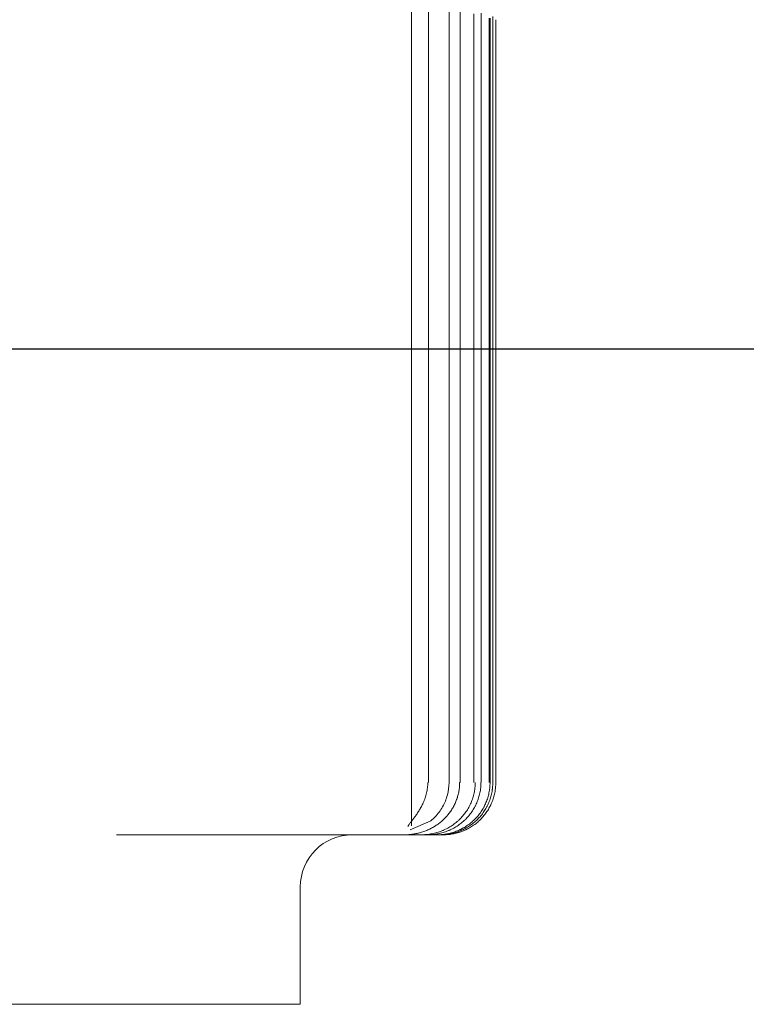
# Model space of a CAD drawing. Header units: millimetres. Extents: x 25069 to 61396, y 8621 to 21558.
# Tile 272 of 656: x 35894 to 36006, y 15746 to 15897. Entities that reach past the tile are written whole.
import ezdxf

# ---------------------------------------------------------------- set-up
doc = ezdxf.new("R2010")
doc.units = ezdxf.units.MM
doc.layers.add('10', color=7, linetype='Continuous')
doc.layers.add('dim', color=84, linetype='Continuous', lineweight=9)
doc.dimstyles.get("Standard").update_dxf_attribs({"dimtxt": 15, "dimasz": 5, "dimexe": 8, "dimexo": 5, "dimgap": 3, "dimtad": 0, "dimzin": 0, "dimdsep": 46, "dimtxsty": 'Standard', "dimblk": 'CLOSEDBLANK', "dimcen": 2, "dimclrd": 4, "dimclre": 3, "dimadec": 0, "dimazin": 0, "dimtfac": 1, "dimtofl": 0, "dimtmove": 0, "dimatfit": 3, "dimldrblk": 'CLOSEDBLANK', "dimfxl": 0, "dimtolj": 1, "dimtzin": 0, "dimarcsym": 0})

# ---------------------------------------------------------------- blocks, each defined once
blk = doc.blocks.new('_ClosedBlank')
at = {"color": 0, "linetype": 'ByBlock', "lineweight": -2}
for p, q in [((-1, 0.167), (0, 0)), ((-1, 0.167), (-1, -0.167)), ((0, 0), (-1, -0.167))]:
    blk.add_line(p, q, dxfattribs=at)
blk = doc.blocks.new('*D24')
at = {"layer": 'Defpoints', "color": 0, "lineweight": 18}
for p in [(35713.27, 16811.23), (36314.83, 16811.23), (35628.77, 15846.23)]:
    blk.add_point(p, dxfattribs=at)
at = {"layer": 'dim', "color": 3, "lineweight": -2}
for p, q in [((35733.27, 16811.23), (36334.83, 16811.23)), ((35648.77, 15846.23), (36334.83, 15846.23))]:
    blk.add_line(p, q, dxfattribs=at)
at = {"layer": 'dim', "color": 4, "lineweight": -3}
for p, q in [((36314.83, 16801.23), (36314.83, 16592.07)), ((36314.83, 15856.23), (36314.83, 16065.4))]:
    blk.add_line(p, q, dxfattribs=at)
at = {"layer": 'dim', "color": 4, "lineweight": -3, "xscale": 10, "yscale": 10, "zscale": 10}
for p, rotation in [((36314.83, 16811.23), 90), ((36314.83, 15846.23), 270)]:
    blk.add_blockref('_ClosedBlank', p, dxfattribs=dict(at, rotation=rotation))
at = {"layer": 'dim', "color": 0, "lineweight": 18, "insert": (36314.83, 16328.73), "char_height": 100, "attachment_point": 5, "rotation": 90}
blk.add_mtext('\\A1;965.00', dxfattribs=at)

msp = doc.modelspace()

# ---------------------------------------------------------------- linework, layer by layer
at = {"layer": '10', "color": 7, "linetype": 'Continuous', "lineweight": 13}
for p, q in [((35954.312, 15900.164), (35954.312, 15773.09)), ((35960.083, 15779.732), (35960.083, 15898.573)), ((35963.898, 15779.732), (35963.898, 15897.58)), ((35966.243, 15779.732), (35966.243, 15896.951)), ((35957.306, 15773.871), (35954.113, 15772.499))]:
    msp.add_line(p, q, dxfattribs=at)
at = {"layer": '10', "color": 7, "linetype": 'Continuous', "lineweight": 18}
for p, q in [((35956.932, 15779.732), (35956.932, 15899.85)), ((35961.769, 15779.732), (35961.769, 15898.554)), ((35965.002, 15779.732), (35965.002, 15897.688)), ((35966.368, 15896.932), (35966.368, 15779.732)), ((35966.802, 15779.732), (35966.802, 15897.205)), ((35967.254, 15896.696), (35967.254, 15779.732)), ((35967.27, 15779.732), (35967.27, 15896.691)), ((35961.769, 15779.732), (35961.708, 15779.732)), ((35965.002, 15779.732), (35964.977, 15779.732)), ((35966.802, 15779.732), (35966.797, 15779.732)), ((35967.27, 15779.732), (35967.254, 15779.732)), ((35953.635, 15771.732), (35909.104, 15771.732)), ((35953.635, 15771.732), (35955.312, 15771.732)), ((35955.864, 15771.732), (35955.312, 15771.732)), ((35956.808, 15771.732), (35955.864, 15771.732)), ((35958.303, 15771.732), (35956.808, 15771.732)), ((35958.763, 15771.732), (35958.303, 15771.732)), ((35959.252, 15771.732), (35958.763, 15771.732)), ((35937.27, 15745.732), (35937.27, 15763.732)), ((35937.27, 15745.732), (35845.882, 15745.732))]:
    msp.add_line(p, q, dxfattribs=at)
msp.add_arc((35945.27, 15763.732), 8, 90, 180, dxfattribs=at)
msp.add_open_spline([(35967.27, 15896.691), (35967.27, 15896.691), (35967.265, 15896.693), (35967.254, 15896.696)], degree=3, dxfattribs=at)
for points, knots in [([(35955.564, 15772.03), (35955.779, 15772.087), (35956.202, 15772.217), (35956.817, 15772.458), (35957.214, 15772.65), (35957.507, 15772.806), (35957.604, 15772.86), (35957.748, 15772.944), (35957.796, 15772.972), (35957.891, 15773.03), (35958.126, 15773.177), (35958.534, 15773.46), (35959.043, 15773.877), (35959.36, 15774.181), (35959.589, 15774.42), (35959.701, 15774.541), (35959.81, 15774.667), (35959.882, 15774.752), (35959.917, 15774.795), (35960.093, 15775.01), (35960.357, 15775.365), (35960.706, 15775.924), (35960.907, 15776.315), (35961.092, 15776.715), (35961.176, 15776.92), (35961.271, 15777.182), (35961.289, 15777.234), (35961.324, 15777.34), (35961.376, 15777.498), (35961.422, 15777.657), (35961.507, 15777.977), (35961.602, 15778.408), (35961.66, 15778.845), (35961.689, 15779.176), (35961.696, 15779.287), (35961.704, 15779.454), (35961.705, 15779.509), (35961.708, 15779.621), (35961.708, 15779.676), (35961.708, 15779.732)], [0, 0, 0, 0, 0.0625, 0.125, 0.1875, 0.1875, 0.21875, 0.21875, 0.234375, 0.234375, 0.25, 0.3125, 0.375, 0.4375, 0.4375, 0.46875, 0.484375, 0.484375, 0.5, 0.5, 0.5625, 0.625, 0.6875, 0.6875, 0.75, 0.75, 0.765625, 0.765625, 0.78125, 0.8125, 0.8125, 0.875, 0.9375, 0.9375, 0.96875, 0.96875, 0.984375, 0.984375, 1, 1, 1, 1]), ([(35964.1, 15779.732), (35964.1, 15779.464), (35964.086, 15779.197), (35964.052, 15778.864), (35964.044, 15778.798), (35964.027, 15778.665), (35964.017, 15778.598), (35963.987, 15778.4), (35963.963, 15778.269), (35963.881, 15777.879), (35963.747, 15777.367), (35963.561, 15776.871), (35963.403, 15776.505), (35963.347, 15776.384), (35963.258, 15776.204), (35963.227, 15776.145), (35963.165, 15776.026), (35963.133, 15775.968), (35962.971, 15775.677), (35962.83, 15775.453), (35962.527, 15775.019), (35962.365, 15774.81), (35962.021, 15774.409), (35961.838, 15774.215), (35961.596, 15773.984), (35961.547, 15773.938), (35961.449, 15773.848), (35961.299, 15773.716), (35961.146, 15773.589), (35960.833, 15773.344), (35960.402, 15773.038), (35959.943, 15772.775), (35959.588, 15772.593), (35959.468, 15772.536), (35959.285, 15772.453), (35959.224, 15772.426), (35959.101, 15772.374), (35959.039, 15772.349), (35958.73, 15772.226), (35958.479, 15772.141), (35957.972, 15771.993), (35957.715, 15771.932), (35957.195, 15771.833), (35956.932, 15771.795), (35956.599, 15771.764), (35956.532, 15771.758), (35956.399, 15771.749), (35956.199, 15771.737), (35955.998, 15771.732), (35955.864, 15771.732)], [0, 0, 0, 0, 0.0625, 0.0625, 0.078125, 0.078125, 0.09375, 0.09375, 0.125, 0.125, 0.1875, 0.25, 0.25, 0.28125, 0.28125, 0.296875, 0.296875, 0.3125, 0.3125, 0.375, 0.375, 0.4375, 0.4375, 0.5, 0.5, 0.515625, 0.515625, 0.53125, 0.5625, 0.5625, 0.625, 0.6875, 0.6875, 0.71875, 0.71875, 0.734375, 0.734375, 0.75, 0.75, 0.8125, 0.8125, 0.875, 0.875, 0.9375, 0.9375, 0.953125, 0.953125, 0.96875, 1, 1, 1, 1]), ([(35956.128, 15776.625), (35956.241, 15776.868), (35956.34, 15777.116), (35956.512, 15777.622), (35956.585, 15777.879), (35956.702, 15778.403), (35956.745, 15778.666), (35956.804, 15779.197), (35956.819, 15779.464), (35956.819, 15779.732)], [0, 0, 0, 0, 0.25, 0.25, 0.5, 0.5, 0.75, 0.75, 1, 1, 1, 1]), ([(35956.808, 15771.732), (35957.075, 15771.732), (35957.341, 15771.745), (35957.872, 15771.796), (35958.134, 15771.834), (35958.652, 15771.934), (35958.907, 15771.996), (35959.412, 15772.144), (35959.661, 15772.23), (35959.969, 15772.354), (35960.03, 15772.379), (35960.152, 15772.432), (35960.213, 15772.459), (35960.395, 15772.542), (35960.514, 15772.6), (35960.867, 15772.783), (35961.322, 15773.048), (35961.75, 15773.355), (35962.059, 15773.601), (35962.161, 15773.685), (35962.31, 15773.816), (35962.359, 15773.861), (35962.457, 15773.951), (35962.505, 15773.996), (35962.745, 15774.228), (35962.926, 15774.422), (35963.266, 15774.824), (35963.426, 15775.033), (35963.725, 15775.466), (35963.864, 15775.691), (35964.025, 15775.981), (35964.056, 15776.039), (35964.117, 15776.158), (35964.147, 15776.217), (35964.235, 15776.397), (35964.29, 15776.517), (35964.446, 15776.883), (35964.629, 15777.377), (35964.761, 15777.887), (35964.842, 15778.276), (35964.865, 15778.406), (35964.895, 15778.603), (35964.905, 15778.669), (35964.922, 15778.801), (35964.929, 15778.868), (35964.963, 15779.199), (35964.977, 15779.465), (35964.977, 15779.732)], [0, 0, 0, 0, 0.0625, 0.0625, 0.125, 0.125, 0.1875, 0.1875, 0.25, 0.25, 0.265625, 0.265625, 0.28125, 0.28125, 0.3125, 0.3125, 0.375, 0.4375, 0.4375, 0.46875, 0.46875, 0.484375, 0.484375, 0.5, 0.5, 0.5625, 0.5625, 0.625, 0.625, 0.6875, 0.6875, 0.703125, 0.703125, 0.71875, 0.71875, 0.75, 0.75, 0.8125, 0.875, 0.875, 0.90625, 0.90625, 0.921875, 0.921875, 0.9375, 0.9375, 1, 1, 1, 1]), ([(35966.368, 15779.732), (35966.368, 15779.467), (35966.355, 15779.203), (35966.322, 15778.873), (35966.314, 15778.807), (35966.298, 15778.676), (35966.271, 15778.48), (35966.236, 15778.285), (35966.158, 15777.9), (35966.029, 15777.393), (35965.851, 15776.901), (35965.698, 15776.537), (35965.644, 15776.417), (35965.559, 15776.237), (35965.529, 15776.178), (35965.469, 15776.06), (35965.438, 15776.002), (35965.281, 15775.712), (35965.145, 15775.488), (35964.852, 15775.055), (35964.695, 15774.846), (35964.36, 15774.443), (35964.183, 15774.249), (35963.805, 15773.876), (35963.609, 15773.701), (35963.202, 15773.371), (35962.78, 15773.062), (35962.329, 15772.795), (35962.038, 15772.641), (35961.95, 15772.596), (35961.861, 15772.552), (35961.802, 15772.523), (35961.772, 15772.509), (35961.622, 15772.439), (35961.501, 15772.386), (35961.136, 15772.237), (35960.642, 15772.063), (35960.135, 15771.937), (35959.749, 15771.861), (35959.62, 15771.838), (35959.424, 15771.81), (35959.359, 15771.801), (35959.228, 15771.785), (35959.162, 15771.777), (35958.832, 15771.745), (35958.568, 15771.732), (35958.303, 15771.732)], [0, 0, 0, 0, 0.0625, 0.0625, 0.078125, 0.078125, 0.09375, 0.125, 0.125, 0.1875, 0.25, 0.25, 0.28125, 0.28125, 0.296875, 0.296875, 0.3125, 0.3125, 0.375, 0.375, 0.4375, 0.4375, 0.5, 0.5, 0.5625, 0.5625, 0.625, 0.6875, 0.6875, 0.703125, 0.7109375, 0.7109375, 0.71875, 0.71875, 0.75, 0.75, 0.8125, 0.875, 0.875, 0.90625, 0.90625, 0.921875, 0.921875, 0.9375, 0.9375, 1, 1, 1, 1]), ([(35958.763, 15771.732), (35959.027, 15771.732), (35959.291, 15771.745), (35959.62, 15771.778), (35959.686, 15771.785), (35959.817, 15771.801), (35960.012, 15771.828), (35960.206, 15771.861), (35960.591, 15771.938), (35961.097, 15772.064), (35961.59, 15772.239), (35961.954, 15772.389), (35962.074, 15772.442), (35962.224, 15772.512), (35962.254, 15772.527), (35962.313, 15772.555), (35962.402, 15772.599), (35962.49, 15772.644), (35962.78, 15772.799), (35963.229, 15773.067), (35963.649, 15773.376), (35964.054, 15773.707), (35964.25, 15773.882), (35964.625, 15774.255), (35964.802, 15774.449), (35965.135, 15774.853), (35965.291, 15775.062), (35965.582, 15775.495), (35965.718, 15775.718), (35965.873, 15776.008), (35965.904, 15776.066), (35965.964, 15776.184), (35965.993, 15776.243), (35966.078, 15776.422), (35966.132, 15776.542), (35966.283, 15776.906), (35966.46, 15777.397), (35966.588, 15777.903), (35966.666, 15778.288), (35966.688, 15778.418), (35966.718, 15778.613), (35966.727, 15778.678), (35966.743, 15778.809), (35966.751, 15778.875), (35966.783, 15779.204), (35966.797, 15779.468), (35966.797, 15779.732)], [0, 0, 0, 0, 0.0625, 0.0625, 0.078125, 0.078125, 0.09375, 0.125, 0.125, 0.1875, 0.25, 0.25, 0.28125, 0.28125, 0.2890625, 0.2890625, 0.296875, 0.3125, 0.3125, 0.375, 0.4375, 0.4375, 0.5, 0.5, 0.5625, 0.5625, 0.625, 0.625, 0.6875, 0.6875, 0.703125, 0.703125, 0.71875, 0.71875, 0.75, 0.75, 0.8125, 0.875, 0.875, 0.90625, 0.90625, 0.921875, 0.921875, 0.9375, 0.9375, 1, 1, 1, 1]), ([(35967.254, 15779.732), (35967.254, 15779.468), (35967.24, 15779.205), (35967.208, 15778.877), (35967.201, 15778.811), (35967.184, 15778.68), (35967.158, 15778.485), (35967.124, 15778.291), (35967.047, 15777.907), (35966.92, 15777.402), (35966.744, 15776.911), (35966.594, 15776.548), (35966.54, 15776.428), (35966.47, 15776.279), (35966.456, 15776.249), (35966.427, 15776.19), (35966.383, 15776.102), (35966.337, 15776.014), (35966.182, 15775.725), (35965.914, 15775.278), (35965.603, 15774.859), (35965.272, 15774.456), (35965.097, 15774.262), (35964.723, 15773.888), (35964.529, 15773.713), (35964.125, 15773.382), (35963.707, 15773.071), (35963.259, 15772.803), (35962.97, 15772.648), (35962.883, 15772.603), (35962.794, 15772.559), (35962.735, 15772.53), (35962.705, 15772.515), (35962.556, 15772.445), (35962.436, 15772.392), (35962.073, 15772.241), (35961.582, 15772.066), (35961.077, 15771.939), (35960.693, 15771.862), (35960.564, 15771.839), (35960.369, 15771.81), (35960.304, 15771.801), (35960.173, 15771.785), (35960.108, 15771.778), (35959.78, 15771.745), (35959.516, 15771.732), (35959.252, 15771.732)], [0, 0, 0, 0, 0.0625, 0.0625, 0.078125, 0.078125, 0.09375, 0.125, 0.125, 0.1875, 0.25, 0.25, 0.28125, 0.28125, 0.2890625, 0.2890625, 0.296875, 0.3125, 0.3125, 0.375, 0.4375, 0.4375, 0.5, 0.5, 0.5625, 0.5625, 0.625, 0.6875, 0.6875, 0.703125, 0.7109375, 0.7109375, 0.71875, 0.71875, 0.75, 0.75, 0.8125, 0.875, 0.875, 0.90625, 0.90625, 0.921875, 0.921875, 0.9375, 0.9375, 1, 1, 1, 1]), ([(35953.789, 15772.98), (35953.795, 15773.013), (35953.808, 15773.051), (35953.839, 15773.115), (35953.851, 15773.137), (35953.871, 15773.172), (35953.879, 15773.184), (35953.894, 15773.209), (35953.902, 15773.221), (35953.943, 15773.285), (35953.981, 15773.339), (35954.064, 15773.454), (35954.11, 15773.515), (35954.171, 15773.595), (35954.183, 15773.611), (35954.209, 15773.644), (35954.221, 15773.661), (35954.26, 15773.711), (35954.286, 15773.745), (35954.367, 15773.849), (35954.422, 15773.92), (35954.534, 15774.067), (35954.592, 15774.142), (35954.679, 15774.258), (35954.723, 15774.317), (35954.768, 15774.377), (35954.797, 15774.418), (35954.812, 15774.438), (35954.886, 15774.54), (35954.946, 15774.622), (35955.063, 15774.79), (35955.122, 15774.874), (35955.295, 15775.132), (35955.408, 15775.308), (35955.628, 15775.67), (35955.735, 15775.855), (35955.888, 15776.14), (35955.938, 15776.236), (35956.035, 15776.429), (35956.082, 15776.527), (35956.128, 15776.625)], [0, 0, 0, 0, 0.0625, 0.0625, 0.09375, 0.09375, 0.109375, 0.109375, 0.125, 0.125, 0.1875, 0.1875, 0.25, 0.25, 0.265625, 0.265625, 0.28125, 0.28125, 0.3125, 0.3125, 0.375, 0.375, 0.4375, 0.4375, 0.46875, 0.484375, 0.484375, 0.5, 0.5, 0.5625, 0.5625, 0.625, 0.625, 0.75, 0.75, 0.875, 0.875, 0.9375, 0.9375, 1, 1, 1, 1]), ([(35954.312, 15773.775), (35954.312, 15773.711), (35954.312, 15773.65), (35954.312, 15773.522), (35954.312, 15773.457), (35954.312, 15773.275), (35954.312, 15773.175), (35954.312, 15773.091)], [0, 0, 0, 0, 0.2105653, 0.2105653, 0.4737102, 0.4737102, 1, 1, 1, 1]), ([(35953.635, 15771.732), (35953.692, 15771.732), (35953.754, 15771.733), (35953.852, 15771.737), (35953.885, 15771.739), (35953.955, 15771.743), (35953.99, 15771.746), (35954.099, 15771.754), (35954.175, 15771.762), (35954.292, 15771.775), (35954.332, 15771.78), (35954.413, 15771.791), (35954.455, 15771.797), (35954.58, 15771.816), (35954.666, 15771.83), (35954.839, 15771.862), (35954.927, 15771.879), (35955.061, 15771.908), (35955.106, 15771.918), (35955.197, 15771.938), (35955.243, 15771.949), (35955.38, 15771.982), (35955.472, 15772.005), (35955.564, 15772.03)], [0, 0, 0, 0, 0.125, 0.125, 0.1875, 0.1875, 0.25, 0.25, 0.375, 0.375, 0.4375, 0.4375, 0.5, 0.5, 0.625, 0.625, 0.75, 0.75, 0.8125, 0.8125, 0.875, 0.875, 1, 1, 1, 1])]:
    msp.add_open_spline(points, degree=3, knots=knots, dxfattribs=at)
at = {"layer": '10', "color": 7, "linetype": 'Continuous', "lineweight": 13}
msp.add_open_spline([(35960.083, 15779.732), (35960.083, 15779.087), (35959.999, 15778.452), (35959.75, 15777.514), (35959.645, 15777.202), (35959.398, 15776.602), (35959.256, 15776.311), (35958.937, 15775.747), (35958.758, 15775.473), (35958.367, 15774.948), (35958.157, 15774.7), (35957.735, 15774.257), (35957.526, 15774.059), (35957.306, 15773.871)], degree=3, knots=[0, 0, 0, 0, 0.2880021, 0.2880021, 0.4336097, 0.4336097, 0.5792174, 0.5792174, 0.724825, 0.724825, 0.8704326, 0.8704326, 1, 1, 1, 1], dxfattribs=at)

# ---------------------------------------------------------------- dimensions: what is measured, and where the dimension line sits
at = {"layer": 'dim', "lineweight": 18}
dim = msp.add_linear_dim(base=(36314.828, 16811.232), p1=(35628.77, 15846.232), p2=(35713.27, 16811.232), angle=90, dimstyle='Standard', override={"dimscale": 2, "dimtxt": 50, "dimexe": 10, "dimexo": 10, "dimgap": 15, "dimlwd": 65533}, dxfattribs=at)
dim.commit()
dim.dimension.update_dxf_attribs({"geometry": '*D24', "text_midpoint": (36314.828, 16328.732), "dimtype": 160})

doc.saveas('drawing.dxf')
